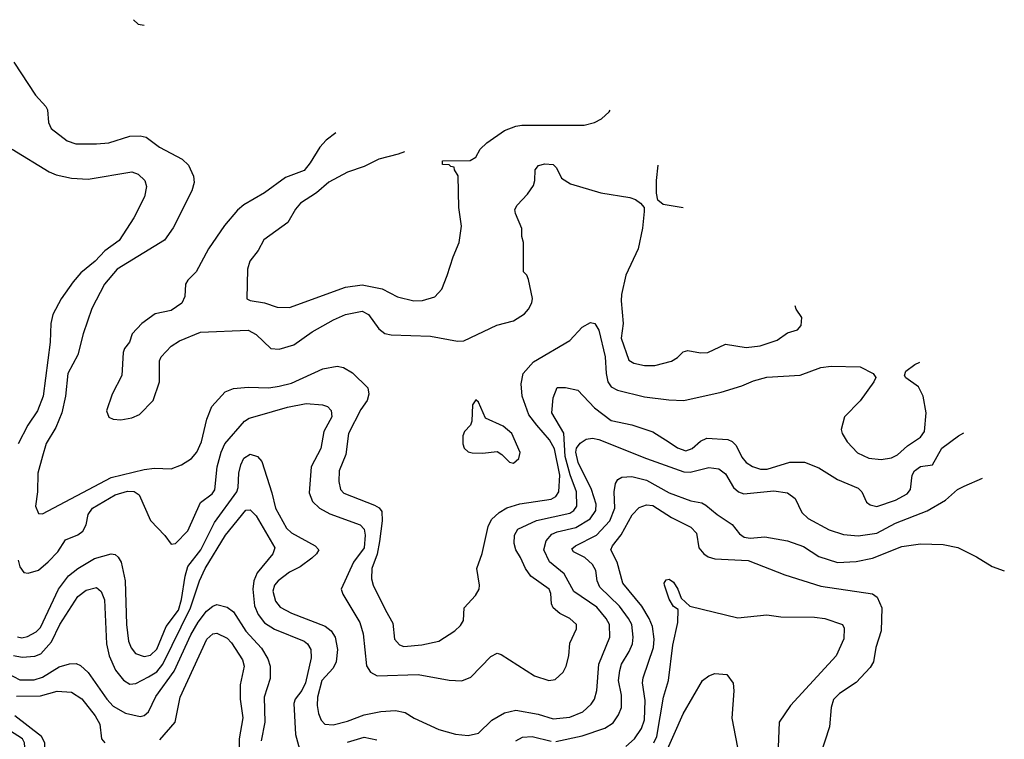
# Model space of a CAD drawing. Extents: x 997028 to 1115134, y 536408 to 618974.
# Tile 398 of 473: x 1065145 to 1069889, y 610842 to 614309. Entities that reach past the tile are written whole.
import ezdxf

# ---------------------------------------------------------------- set-up
doc = ezdxf.new("R2010")
doc.units = 0

msp = doc.modelspace()

# ---------------------------------------------------------------- linework, layer by layer
at = {"layer": '0CON10XD'}
for points in [[(1065692.8, 614309), (1065715, 614287.5), (1065744.9, 614283.2)], [(1065117.1, 614105), (1065220.6, 613945), (1065271.3, 613891.3), (1065278.6, 613875), (1065283.2, 613813.2), (1065296, 613785), (1065374, 613725), (1065415, 613711.1), (1065515, 613710.5), (1065575, 613716.5), (1065675, 613748.5), (1065725, 613750), (1065755, 613742.5), (1065818, 613695), (1065927.4, 613637.4), (1065958, 613608), (1065982, 613555), (1065985.7, 613525), (1065974.4, 613485), (1065883.8, 613306.2), (1065843, 613247), (1065615, 613107.5), (1065553.5, 613035), (1065492.5, 612917.5), (1065450, 612795), (1065424.7, 612695), (1065376.7, 612605), (1065366.1, 612495), (1065347.9, 612415), (1065318.7, 612345), (1065272.8, 612267.2), (1065254.4, 612205.6), (1065231.6, 612125), (1065231.2, 612035), (1065220.4, 611965), (1065235, 611930.6), (1065255, 611927.8), (1065585, 612103.5), (1065745, 612141.5), (1065795, 612148.2), (1065875, 612145.4), (1065925, 612163.8), (1065972.2, 612195), (1065997.9, 612225), (1066021.2, 612275), (1066046.7, 612385), (1066070, 612445), (1066135, 612515.8), (1066175, 612532.9), (1066245, 612538.6), (1066345, 612536.2), (1066395, 612543.1), (1066455, 612558.5), (1066605, 612627.8), (1066675, 612639.4), (1066705, 612632.9), (1066748.3, 612608.3), (1066823.1, 612535), (1066827.3, 612505), (1066818.8, 612475), (1066789.2, 612430.8), (1066729.1, 612315), (1066716.7, 612215), (1066684.7, 612135), (1066682, 612085), (1066690.8, 612045), (1066707.4, 612027.4), (1066855, 611970.5), (1066877, 611957), (1066889.7, 611939.7), (1066891.2, 611895), (1066878.3, 611795), (1066866.6, 611733.4), (1066841.5, 611665), (1066840, 611615), (1066847.5, 611585), (1066907.8, 611465), (1066942.4, 611402.4), (1066950.8, 611325), (1066975, 611297.1), (1066995, 611288.9), (1067083.2, 611296.8), (1067165, 611315.7), (1067242, 611365), (1067269.1, 611390.9), (1067283.3, 611415), (1067286.7, 611475), (1067341.2, 611535), (1067358, 611565), (1067360, 611585), (1067347.5, 611665), (1067373.2, 611736.8), (1067402, 611868), (1067418.5, 611901.5), (1067455.2, 611934.7), (1067492.2, 611957.8), (1067555, 611975.9), (1067705, 611999.5), (1067728, 612012), (1067743.4, 612035), (1067746.7, 612115), (1067722.2, 612242.2), (1067697.9, 612285), (1067636.4, 612356.4), (1067598.8, 612405), (1067566.6, 612495), (1067560.4, 612555), (1067570.8, 612605), (1067619.9, 612660.1), (1067795, 612763.1), (1067855, 612827.3), (1067895, 612850), (1067915.3, 612845.3), (1067935, 612812.5), (1067966.6, 612685), (1067970.2, 612605), (1067979.2, 612565), (1067995, 612540), (1068025, 612524.1), (1068155, 612492.9), (1068273.1, 612476.9), (1068345, 612473.8), (1068525.3, 612514.7), (1068625, 612544.5), (1068681.3, 612568.7), (1068745, 612587.1), (1068905, 612596.4), (1069005, 612632.7), (1069055, 612639.6), (1069195, 612637.1), (1069256.7, 612605), (1069270, 612585), (1069261.2, 612565), (1069195, 612472.5), (1069119.2, 612395), (1069103.3, 612335), (1069107.5, 612315), (1069131.8, 612275), (1069181.8, 612221.8), (1069236, 612196), (1069295, 612189.6), (1069345, 612198.9), (1069375, 612213.1), (1069423.4, 612256.6), (1069485, 612297.8), (1069505.3, 612325), (1069513.3, 612415), (1069498.5, 612495), (1069475, 612540), (1069415, 612583.3), (1069407.5, 612595), (1069414.1, 612615.9), (1069458.3, 612648.3), (1069482.4, 612659.9)], [(1066998.6, 613672.4), (1066968.8, 613661.2), (1066875, 613637.1), (1066805, 613601.4), (1066725, 613574.3), (1066635, 613525.5), (1066574.4, 613475.6), (1066497.9, 613425), (1066473.9, 613396.1), (1066437.6, 613332.4), (1066321.7, 613248.3), (1066293.5, 613196.5), (1066254.5, 613145.5), (1066243, 613107), (1066238.8, 612965), (1066255.8, 612955.8), (1066325, 612945.7), (1066385, 612924.5), (1066445, 612922.7), (1066715, 613021.2), (1066795, 613032.3), (1066891.9, 613011.9), (1066965.9, 612974.1), (1067043.9, 612953.9), (1067085, 612955.5), (1067145.5, 612974.5), (1067178.5, 613011.5), (1067205, 613076.2), (1067233.1, 613166.9), (1067261.9, 613235), (1067274.4, 613315), (1067260, 613405), (1067257.5, 613557.5), (1067240, 613585), (1067238.3, 613598.3), (1067221.7, 613601.7), (1067215, 613610), (1067181.7, 613611.7), (1067181.7, 613628.3), (1067315, 613630), (1067343, 613647), (1067363.8, 613685), (1067395, 613716), (1067481.2, 613775), (1067535, 613795.6), (1067565, 613801.1), (1067865, 613800.6), (1067915, 613813.1), (1067947.8, 613832.2), (1067984.4, 613865), (1067989.9, 613872.4)], [(1066667.8, 613763.3), (1066621.3, 613728.7), (1066590.4, 613695), (1066545, 613618.9), (1066515, 613582.5), (1066425, 613549.4), (1066325, 613474.5), (1066225, 613416.9), (1066195, 613390.8), (1066132.4, 613317.6), (1066054.5, 613205), (1065995.7, 613095), (1065955.6, 613054.4), (1065944, 613035), (1065940, 612975), (1065926.7, 612943.3), (1065875, 612907.5), (1065797.3, 612892.7), (1065733.3, 612845), (1065686.7, 612795), (1065673.9, 612756.1), (1065650, 612725), (1065643.3, 612705), (1065636.7, 612595), (1065591.2, 612505), (1065563.3, 612425), (1065573.9, 612393.9), (1065595, 612383.8), (1065631.7, 612381.7), (1065685, 612390.8), (1065722.3, 612407.7), (1065788.8, 612475), (1065818, 612565), (1065818.8, 612665), (1065826.2, 612685), (1065875, 612736.2), (1065915, 612761.2), (1066016.7, 612803.3), (1066245, 612812.9), (1066285, 612793.2), (1066355, 612725.7), (1066395, 612721.4), (1066465, 612742.5), (1066554.3, 612805), (1066656.3, 612863.7), (1066715, 612888.4), (1066795, 612904.1), (1066825, 612888.5), (1066875, 612819.4), (1066905, 612797.5), (1066935, 612790.5), (1067124.5, 612784.5), (1067255, 612760), (1067285, 612761.2), (1067443.4, 612836.6), (1067525, 612857.5), (1067577.9, 612892.1), (1067595.7, 612914.3), (1067612, 612945), (1067615.9, 612965.9), (1067597, 613057), (1067588.3, 613078.3), (1067572.5, 613095), (1067572.5, 613235), (1067563.9, 613263.9), (1067563.6, 613303.6), (1067534, 613375), (1067531.2, 613395), (1067541.2, 613415), (1067592, 613468), (1067620.3, 613509.7), (1067627.5, 613535), (1067629.2, 613585), (1067645, 613606.9), (1067675, 613614.4), (1067715, 613611.1), (1067731.1, 613595), (1067755.4, 613545.4), (1067798.2, 613518.2), (1067944.5, 613474.5), (1068085, 613452.5), (1068112.7, 613442.7), (1068135.8, 613425.8), (1068153.3, 613405), (1068153.8, 613385), (1068146.5, 613305), (1068125.6, 613205), (1068065, 613078.8), (1068044.7, 612985.3), (1068042.2, 612955), (1068052.5, 612845), (1068042.9, 612775), (1068079.2, 612669.2), (1068103.9, 612653.9), (1068155, 612642.5), (1068205, 612643.3), (1068285, 612663.3), (1068315, 612682), (1068341.2, 612708.8), (1068364.1, 612715.9), (1068425, 612704.3), (1068460, 612705), (1068545, 612746), (1068645, 612730.5), (1068712, 612738), (1068795, 612764.4), (1068845, 612801.2), (1068892.5, 612815), (1068910, 612835), (1068913.3, 612875), (1068886.7, 612915), (1068881.8, 612929.9)], [(1065108.8, 613685), (1065286.5, 613576.5), (1065321.1, 613561.1), (1065395, 613545.4), (1065475, 613540.5), (1065685, 613576.5), (1065715, 613564.4), (1065747.8, 613535), (1065756.4, 613505), (1065745.5, 613455), (1065695.5, 613355), (1065624.6, 613245), (1065555, 613195.4), (1065508.5, 613145), (1065440.2, 613089.7), (1065403.2, 613046.8), (1065344.5, 612965), (1065305, 612888), (1065294.7, 612845.3), (1065292, 612755), (1065257.2, 612495), (1065230.4, 612425), (1065184.7, 612355), (1065137.9, 612265)], [(1068342.2, 613403.4), (1068245, 613418), (1068220, 613440), (1068213, 613473), (1068212.9, 613535), (1068221.7, 613608.4)], [(1065138.2, 611705), (1065145, 611673.8), (1065165, 611646.2), (1065185, 611642), (1065235, 611657.1), (1065282.1, 611697.9), (1065328.8, 611745), (1065366.3, 611803.7), (1065425, 611827.3), (1065448.9, 611845), (1065465.3, 611874.7), (1065475.4, 611925), (1065496.2, 611955), (1065605, 612020), (1065665, 612036.9), (1065695.7, 612035.7), (1065720.7, 612020.7), (1065775, 611896.7), (1065843.9, 611823.9), (1065875, 611782), (1065895, 611786), (1065955, 611845.8), (1066016.6, 611983.4), (1066071.8, 612025), (1066085, 612044.3), (1066096.7, 612155), (1066115.2, 612225), (1066133.6, 612266.4), (1066227.9, 612375), (1066250.8, 612389.2), (1066290.6, 612400.6), (1066435, 612441.9), (1066525, 612459.5), (1066604, 612454), (1066627.5, 612445), (1066645.9, 612425.9), (1066649.6, 612395), (1066611.1, 612325), (1066596.1, 612243.9), (1066549.5, 612155), (1066538.9, 612028.9), (1066555, 611988), (1066590, 611955), (1066638.7, 611928.7), (1066785, 611875.3), (1066805, 611854.3), (1066810.2, 611825), (1066805, 611764.5), (1066753.7, 611696.3), (1066694.4, 611565), (1066702.1, 611542.1), (1066783.2, 611405), (1066799.6, 611349.6), (1066816.5, 611196.5), (1066835.5, 611165.5), (1066867.8, 611147.8), (1067065, 611154.7), (1067215, 611126.7), (1067275.5, 611124.5), (1067319.1, 611140.9), (1067415, 611240.6), (1067445, 611257.1), (1067465, 611250), (1067625, 611148), (1067695, 611126.2), (1067725, 611130), (1067764.1, 611165.9), (1067778, 611195), (1067791.2, 611245), (1067796, 611305), (1067827.5, 611375), (1067827.5, 611395), (1067795.8, 611425), (1067748, 611448), (1067715.7, 611475), (1067707.1, 611495), (1067704.4, 611545), (1067695.6, 611565), (1067608.5, 611628.5), (1067581.8, 611665), (1067557.9, 611717.9), (1067535.5, 611755), (1067527.9, 611785), (1067528.8, 611825), (1067544.5, 611855), (1067635, 611896.1), (1067795, 611932.4), (1067814.8, 611945.2), (1067828.6, 611965), (1067827.5, 612035), (1067797, 612117), (1067773.5, 612205), (1067766.8, 612316.8), (1067709.1, 612415), (1067715, 612487.5), (1067735, 612537.5), (1067775, 612537.5), (1067834.5, 612524.5), (1067915, 612439.1), (1067995, 612377.3), (1068095, 612356.7), (1068195, 612323.3), (1068275, 612273.1), (1068315, 612246.5), (1068355, 612232.5), (1068385, 612242.9), (1068425, 612278.9), (1068455, 612292.7), (1068556.6, 612286.6), (1068577.7, 612277.7), (1068597.5, 612257.5), (1068625, 612201.1), (1068645, 612175.5), (1068676.3, 612156.3), (1068715, 612143.4), (1068745.8, 612144.2), (1068855, 612177.3), (1068927, 612177), (1068995, 612149.4), (1069085, 612093.8), (1069185, 612052.2), (1069202.2, 612035), (1069225.4, 611985.4), (1069242.5, 611972.5), (1069275, 611963.9), (1069365, 611994.3), (1069421.5, 612025), (1069436.9, 612045), (1069444.6, 612115), (1069455.6, 612135), (1069485, 612156.7), (1069542.5, 612165), (1069587.5, 612245), (1069668.8, 612305), (1069693.3, 612318.2)], [(1067525, 612173.3), (1067550, 612195), (1067556.4, 612223.6), (1067515.6, 612315), (1067475, 612351.1), (1067388.8, 612388.8), (1067355.9, 612465.9), (1067343, 612477), (1067327, 612453), (1067323.3, 612375), (1067316.7, 612355), (1067287.5, 612325), (1067280, 612305), (1067280, 612265), (1067286.7, 612245), (1067305, 612226.7), (1067325, 612222), (1067375, 612220), (1067445, 612228.8), (1067467.5, 612215), (1067505, 612177.5), (1067525, 612173.3)], [(1065135, 611336), (1065155, 611331.8), (1065182, 611338), (1065225, 611360), (1065245, 611380.4), (1065332.1, 611565), (1065379.8, 611630.2), (1065425, 611665.3), (1065505, 611713.8), (1065585, 611735.5), (1065605, 611733.1), (1065620, 611720), (1065633.8, 611695), (1065653.8, 611605), (1065658.9, 611395), (1065668.6, 611315), (1065682.4, 611282.4), (1065703.3, 611255), (1065745, 611241.1), (1065775, 611248), (1065805, 611276.9), (1065851.3, 611385), (1065910.8, 611465), (1065924.2, 611515.8), (1065941.5, 611628.5), (1065955.4, 611674.6), (1066017, 611755), (1066083.6, 611886.4), (1066191.8, 612035), (1066198.2, 612055), (1066200.3, 612125), (1066210, 612165), (1066225, 612197.1), (1066255, 612216.7), (1066291.2, 612205), (1066311.3, 612181.3), (1066360, 612030), (1066377.2, 611955), (1066430.1, 611860.1), (1066455, 611836.2), (1066568, 611775), (1066585.8, 611755), (1066575.8, 611735), (1066552, 611715), (1066496.4, 611673.6), (1066445, 611647.9), (1066390.5, 611605), (1066373.1, 611585), (1066365.4, 611555.4), (1066377.4, 611507.4), (1066399.4, 611479.4), (1066455, 611450.6), (1066617.5, 611387.5), (1066645, 611365.5), (1066664.4, 611334.4), (1066675.7, 611275), (1066670, 611215), (1066655.8, 611185), (1066600.2, 611125), (1066580.4, 611045), (1066578.7, 611005), (1066585, 610966), (1066596.9, 610935), (1066615, 610915.5), (1066655, 610911.6), (1066725, 610929.2), (1066805, 610960), (1066885, 610976.2), (1066955, 610980.5), (1067001.7, 610971.7), (1067045, 610944.4), (1067165, 610889.5), (1067245, 610867.1), (1067305, 610860.8), (1067355, 610871.4), (1067420, 610935), (1067480.5, 610969.5), (1067535, 610982.9), (1067643, 610963), (1067715, 610940.3), (1067795, 610948.8), (1067858.5, 610975), (1067898.7, 611011.3), (1067914.7, 611035.3), (1067925, 611077.5), (1067935.2, 611205), (1067988.4, 611335), (1067986.5, 611395), (1067970.6, 611425), (1067925, 611478.6), (1067814.7, 611555), (1067768.8, 611638.8), (1067697.1, 611697.1), (1067671, 611755), (1067681.1, 611798.9), (1067709.7, 611830.3), (1067735, 611841.6), (1067825, 611862), (1067893.6, 611905), (1067921.6, 611945), (1067923, 611975), (1067900.2, 612045), (1067836, 612175), (1067824.4, 612225), (1067827.7, 612245), (1067845, 612269.1), (1067875, 612287.6), (1067905, 612293.7), (1067935, 612287.2), (1068165, 612194.8), (1068345, 612130.3), (1068375, 612128.4), (1068465, 612151.2), (1068514, 612145), (1068545, 612121.9), (1068584.7, 612054.7), (1068608.6, 612035), (1068634.1, 612024.1), (1068778.9, 612038.9), (1068845, 612029.6), (1068881.9, 612001.9), (1068913.8, 611935), (1068943.3, 611906.7), (1069045, 611850.9), (1069115, 611828.9), (1069185, 611822.9), (1069275, 611834.7), (1069365, 611882.8), (1069516.8, 611943.2), (1069605.3, 611994.7), (1069663.1, 612045), (1069695, 612062.1), (1069783.5, 612100.2)], [(1067727.7, 610832.3), (1067855, 610858.8), (1067964.3, 610895.7), (1068005, 610921.8), (1068030.4, 610959.6), (1068044.1, 610995.9), (1068044.2, 611054.2), (1068030.6, 611125), (1068035.8, 611174.2), (1068044.7, 611205), (1068081.8, 611265), (1068097.4, 611302.6), (1068101.4, 611335), (1068093.8, 611395), (1068078.9, 611425), (1068034.3, 611484.3), (1067940, 611575), (1067928, 611605), (1067920.4, 611655), (1067904.6, 611685), (1067868.1, 611718.1), (1067813.1, 611745), (1067805, 611760), (1067822.9, 611775), (1067924.8, 611825.1), (1067988.3, 611895), (1068013.1, 611955), (1068009.6, 612035), (1068015.5, 612074.5), (1068026.8, 612093.2), (1068045.5, 612104.5), (1068095, 612108.5), (1068165, 612090), (1068275, 612029.2), (1068378.6, 611991.4), (1068431.2, 611981.2), (1068450.7, 611970.7), (1068505.5, 611925.5), (1068577.8, 611877.8), (1068612.8, 611832.8), (1068635, 611815.9), (1068665, 611811.4), (1068735, 611817.3), (1068845, 611798.2), (1068921.2, 611771.2), (1068995, 611723.3), (1069084.7, 611694.7), (1069175, 611699.4), (1069254.7, 611715.3), (1069395, 611770.4), (1069485, 611783.8), (1069595, 611780), (1069665.5, 611765.5), (1069755, 611721.4), (1069830, 611675), (1069889.1, 611653.3)], [(1068065, 610807.7), (1068106.8, 610845), (1068141.2, 610895), (1068155, 610936.7), (1068158.7, 611028.7), (1068146.5, 611115), (1068148.5, 611138.5), (1068198.7, 611285), (1068202, 611325), (1068193.8, 611385), (1068178.6, 611425), (1068143.2, 611483.2), (1068050.3, 611595), (1068022.9, 611695), (1067993.9, 611755), (1068001.3, 611775), (1068042.5, 611827.5), (1068096.1, 611923.9), (1068130.5, 611959.5), (1068165, 611972.4), (1068195, 611968.4), (1068285, 611911.3), (1068379.4, 611865), (1068406.7, 611835), (1068416.9, 611765), (1068441.9, 611735), (1068461.6, 611721.6), (1068495, 611711.1), (1068655, 611704.1), (1068831.2, 611635), (1069005, 611579.3), (1069253.2, 611543.2), (1069276.9, 611526.9), (1069299.2, 611475), (1069295.6, 611365), (1069270.6, 611285), (1069258.6, 611215), (1069242.1, 611187.9), (1069174.7, 611115.3), (1069095, 611063.2), (1069066.7, 611033.3), (1069054.7, 610995), (1069047.4, 610902.6), (1069002.2, 610765)], [(1065115, 611245.7), (1065157.2, 611237.2), (1065217.8, 611242.2), (1065246.5, 611253.5), (1065297.6, 611312.4), (1065338.7, 611395), (1065425, 611530.5), (1065465, 611560.9), (1065515, 611573.5), (1065537.3, 611555), (1065554.2, 611514.2), (1065562.9, 611302.9), (1065575.9, 611245), (1065606.8, 611175), (1065645, 611126.5), (1065675, 611107.3), (1065705, 611111.2), (1065765, 611143), (1065805, 611167.3), (1065835.1, 611204.9), (1065968.1, 611475), (1066011.7, 611605), (1066038.8, 611665), (1066136.7, 611825), (1066235, 611945.9), (1066255, 611947.5), (1066285, 611919.2), (1066374.7, 611765), (1066365.3, 611735), (1066289.2, 611645), (1066273.7, 611606.3), (1066267.8, 611565), (1066276.1, 611485), (1066293.3, 611443.3), (1066325, 611403.3), (1066372.4, 611372.4), (1066515.7, 611315.7), (1066532.3, 611302.3), (1066547.5, 611275), (1066548.5, 611235), (1066522.1, 611115), (1066505, 611076.9), (1066471.5, 611035), (1066466.4, 611015), (1066474.6, 610864.6), (1066492.7, 610795)], [(1068200.2, 610825), (1068215.2, 610855), (1068246.5, 611045), (1068271.6, 611125), (1068292, 611295), (1068315.8, 611405), (1068317.5, 611467.5), (1068295, 611482.5), (1068275, 611517.5), (1068251.2, 611585), (1068250, 611595), (1068259.3, 611610.7), (1068275, 611613.3), (1068295, 611600), (1068316.7, 611565), (1068331.7, 611521.7), (1068373.6, 611483.6), (1068605, 611427.5), (1068745, 611441.1), (1068812.2, 611432.2), (1068975, 611430), (1069025, 611423.5), (1069108.8, 611395), (1069117.3, 611377.3), (1069115.5, 611325.5), (1069079.4, 611245), (1068859.4, 611005), (1068804, 610925), (1068797.5, 610765)], [(1065085, 611160.5), (1065145, 611129.5), (1065215, 611129.2), (1065255, 611141.8), (1065335, 611191.1), (1065385, 611206.4), (1065417, 611207), (1065438.5, 611198.5), (1065475, 611164.4), (1065565.3, 611035), (1065595, 611001.6), (1065655, 610968.8), (1065725, 610952.5), (1065745, 610956.9), (1065765, 610974), (1065800.8, 611049.2), (1065889.5, 611170.5), (1065969, 611345), (1066005, 611407.3), (1066045, 611459.4), (1066075, 611483.8), (1066095, 611491.5), (1066145, 611479.5), (1066175, 611456.2), (1066235, 611363.2), (1066310.5, 611280.5), (1066340.6, 611230.6), (1066352.5, 611195), (1066351.5, 611135), (1066323.2, 611045), (1066325.3, 610925), (1066308.4, 610835)], [(1065820.2, 610839.8), (1065893.3, 610925), (1065918.2, 611045), (1066047.3, 611325), (1066075, 611350), (1066095, 611352.9), (1066145, 611330), (1066165, 611307.5), (1066217.8, 611225), (1066226.8, 611195), (1066207.3, 611105), (1066208, 611035), (1066220, 610945), (1066201.8, 610845), (1066203.2, 610765)], [(1068248, 610755), (1068342.3, 610965), (1068434.2, 611125), (1068465, 611147.5), (1068495, 611159.2), (1068552.5, 611155), (1068582.7, 611112.7), (1068585.7, 611075.7), (1068575.5, 610944.5), (1068621.4, 610711.4)], [(1065129.3, 611050.7), (1065245, 611052.2), (1065325, 611074.8), (1065395, 611068.6), (1065445, 611036.8), (1065509.3, 610955), (1065531.1, 610915), (1065539.2, 610845), (1065554.6, 610825)], [(1065035, 610130.8), (1065147.1, 610162.9), (1065217.3, 610202.8), (1065406.8, 610353.2), (1065435, 610383.6), (1065452.7, 610417.3), (1065466.7, 610475), (1065454.7, 610545), (1065435.9, 610595), (1065370.7, 610675), (1065276.8, 610755), (1065267.5, 610775), (1065266.1, 610825), (1065250, 610855), (1065121.3, 610955)], [(1065129.6, 610300.4), (1065194.4, 610365), (1065315, 610431.2), (1065340.6, 610459.4), (1065350, 610485), (1065339.5, 610565), (1065286.8, 610636.8), (1065201.2, 610721.2), (1065173.1, 610763.1), (1065168, 610825), (1065158.1, 610845), (1065009.4, 610939.4)], [(1066725, 610827.8), (1066805, 610851.8), (1066865, 610840.4)], [(1067535.7, 610835), (1067567.3, 610852.7), (1067613.6, 610856.4), (1067705, 610832.9)]]:
    msp.add_lwpolyline(points, dxfattribs=at)

doc.saveas('drawing.dxf')
